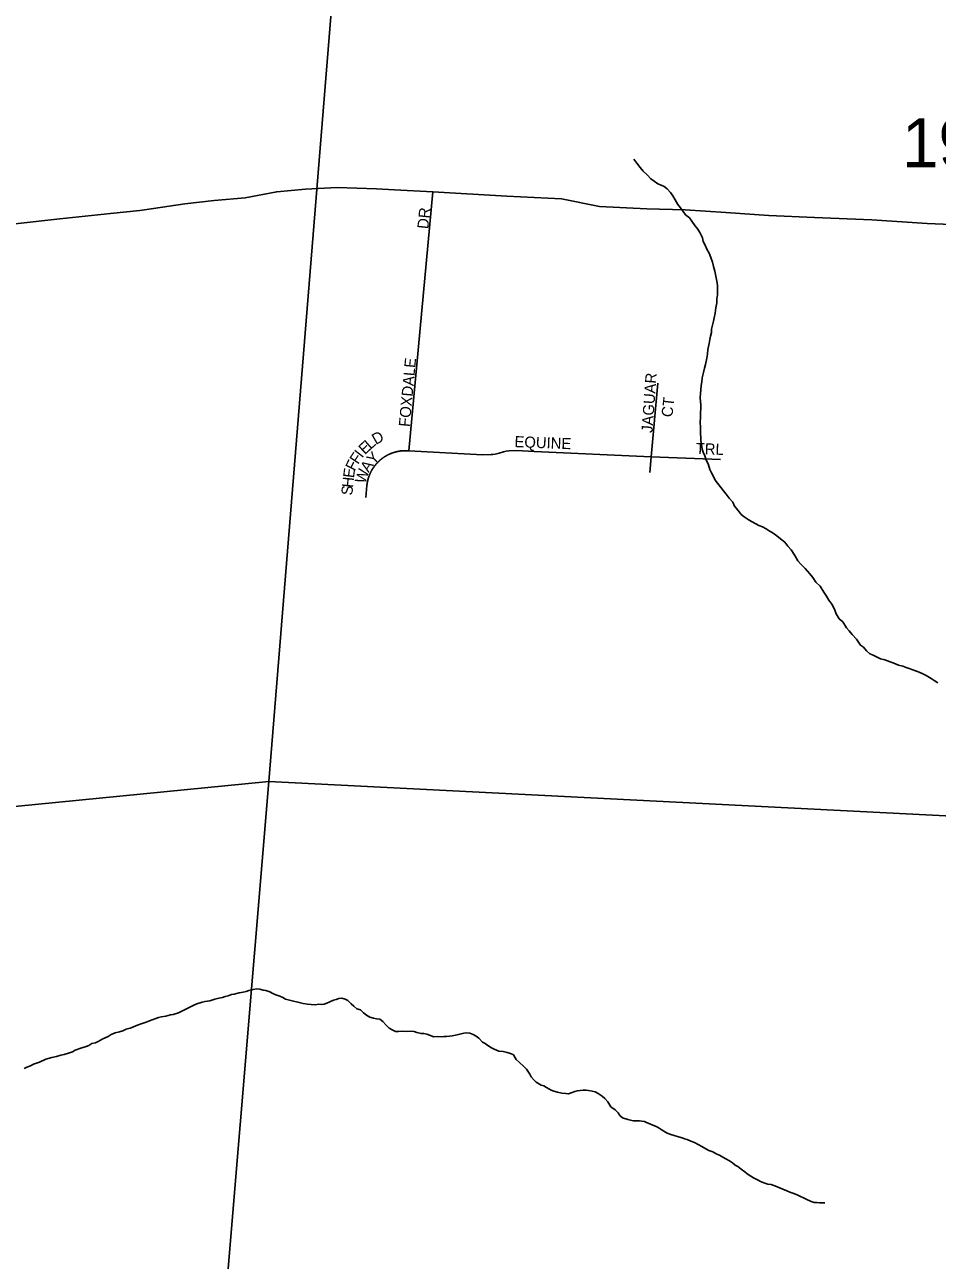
# Model space of a CAD drawing. Extents: x 1310247 to 1664935, y 284496 to 704931.
# Drawn here: x 1500101 to 1504221, y 562696 to 568275 of the extents above; entities that cross this region are included whole.
import ezdxf

# ---------------------------------------------------------------- set-up
doc = ezdxf.new("R2010")
doc.units = 0
for name, color, linetype in [('GM_P_State_Location', 7, 'Continuous'), ('GM_X_County', 7, 'Continuous'), ('GM_X_Interstate_Shield', 7, 'Continuous'), ('GM_X_Minor_River_Text', 7, 'Continuous'), ('GM_X_State_Location', 7, 'Continuous'), ('GM_X_US_Location', 7, 'Continuous')]:
    doc.layers.add(name, color=color, linetype=linetype)

msp = doc.modelspace()

# ---------------------------------------------------------------- linework, layer by layer
at = {"layer": 'GM_X_County'}
for points in [[(1496258.3, 569855.4), (1501640.4, 570244.6), (1501203.7, 564857.8), (1495789, 564325.3)], [(1501640.4, 570244.6), (1507208.4, 569990.4), (1506749.2, 564576.1), (1501203.7, 564857.8)], [(1495789, 564325.3), (1501203.7, 564857.8), (1500750.3, 559431.5), (1495336.9, 558652.9)], [(1501203.7, 564857.8), (1506749.2, 564576.1), (1506251.2, 559224.6), (1500750.3, 559431.5)]]:
    msp.add_lwpolyline(points, close=True, dxfattribs=at)
at = {"layer": 'GM_X_Interstate_Shield'}
msp.add_lwpolyline([(1500058.3, 567375.1), (1500259.2, 567399), (1500488.3, 567422.3), (1500620.8, 567435.6), (1500683.2, 567444.3), (1500823.9, 567465.5), (1500956.5, 567480.8), (1501097.1, 567493.9), (1501238.9, 567520.9), (1501368.8, 567532.2), (1501511.8, 567539.5), (1501688.6, 567534.4), (1501770.5, 567529.9), (1501943.5, 567520.3), (1502278.3, 567500.9), (1502524.1, 567488.1), (1502696, 567454.7), (1502910.2, 567444.2), (1503082.5, 567438.7), (1503266.7, 567426.9), (1503460.8, 567412.8), (1503667.1, 567404.5), (1503925.5, 567393.1), (1504175.7, 567377.9), (1504466.2, 567365.9)], dxfattribs=at)
at = {"layer": 'GM_X_Minor_River_Text'}
for points in [[(1503461.6, 565990), (1503447.8, 565998.4), (1503431.9, 566006.8), (1503416, 566013.2), (1503402.2, 566021.6), (1503382.4, 566032.2), (1503366.6, 566040.6), (1503348.8, 566053.1), (1503335.1, 566063.5), (1503321.5, 566081.9), (1503305.9, 566100.3), (1503298.4, 566118.6), (1503280.8, 566137.1), (1503267.2, 566155.5), (1503255.5, 566169.8), (1503245.8, 566184.1), (1503228.3, 566204.6), (1503218.6, 566218.9), (1503209.1, 566237.2), (1503201.4, 566251.5), (1503193.8, 566265.7), (1503186.4, 566292), (1503176.8, 566308.3), (1503171.3, 566328.5), (1503163.7, 566344.8), (1503160, 566358.9), (1503156.5, 566379.1), (1503152.9, 566395.2), (1503153.3, 566411.3), (1503151.7, 566427.4), (1503152.2, 566443.4), (1503152.6, 566459.5), (1503151, 566477.6), (1503151.7, 566503.6), (1503152.2, 566523.7), (1503152.7, 566541.8), (1503153.1, 566557.8), (1503151.4, 566571.9), (1503149.9, 566592), (1503152.4, 566610), (1503152.8, 566626.1), (1503155.3, 566646.1), (1503157.7, 566662.1), (1503160.2, 566680.1), (1503164.8, 566704), (1503169.3, 566724), (1503173.8, 566739.9), (1503180.6, 566769.9), (1503183, 566787.9), (1503185.5, 566807.9), (1503190.3, 566835.9), (1503194.7, 566853.8), (1503197.1, 566867.8), (1503201.6, 566885.8), (1503201.9, 566899.8), (1503206.4, 566917.8), (1503210.9, 566935.8), (1503213.3, 566951.7), (1503217.8, 566971.7), (1503220.4, 566995.7), (1503225.1, 567019.7), (1503225.5, 567037.8), (1503228, 567055.8), (1503228.6, 567081.8), (1503229, 567095.9), (1503227.4, 567110), (1503223.7, 567124.1), (1503220.3, 567146.3), (1503216.7, 567162.4), (1503211.2, 567182.6), (1503205.7, 567202.9), (1503198.2, 567223.1), (1503190.6, 567243.4), (1503181.1, 567261.7), (1503173.5, 567279.9), (1503163.9, 567296.2), (1503160.3, 567312.4), (1503148.9, 567336.8), (1503139.2, 567351.1), (1503125.6, 567367.5), (1503112.1, 567387.9), (1503102.4, 567402.2), (1503084.7, 567416.7), (1503073, 567431), (1503061.4, 567447.4), (1503049.8, 567463.7), (1503038.3, 567484.1), (1503026.7, 567502.5), (1503017, 567516.8), (1503001.4, 567533.2), (1502987.6, 567543.6), (1502973.7, 567550), (1502959.9, 567556.3), (1502942.1, 567568.8), (1502928.3, 567579.2), (1502910.8, 567597.7), (1502893.1, 567614.2), (1502879.5, 567630.6), (1502863.9, 567649.1), (1502850.3, 567667.5)], [(1504222.6, 565302.5), (1504206.8, 565312.9), (1504193, 565323.3), (1504171.2, 565335.9), (1504155.4, 565344.3), (1504139.5, 565350.8), (1504109.7, 565361.5), (1504093.8, 565368), (1504079.9, 565372.3), (1504066, 565378.7), (1504046, 565383.2), (1504024.2, 565391.8), (1504008.3, 565398.2), (1503984.4, 565406.8), (1503964.5, 565411.4), (1503946.6, 565419.8), (1503930.8, 565428.3), (1503916.9, 565434.6), (1503901.2, 565447.1), (1503887.6, 565463.5), (1503873.8, 565473.8), (1503856.4, 565500.4), (1503836.9, 565520.9), (1503823.2, 565537.3), (1503811.6, 565551.7), (1503794.2, 565578.2), (1503778.5, 565592.7), (1503765, 565615.1), (1503757.5, 565635.3), (1503744.1, 565657.8), (1503730.5, 565676.2), (1503720.9, 565694.5), (1503709.3, 565712.8), (1503692, 565739.4), (1503672.4, 565757.9), (1503658.8, 565778.3), (1503645.2, 565794.7), (1503623.8, 565819.3), (1503606.2, 565837.8), (1503590.6, 565854.3), (1503577.1, 565878.7), (1503561.7, 565903.2), (1503546.1, 565919.7), (1503532.5, 565938.1), (1503512.8, 565952.6), (1503497.1, 565967), (1503479.4, 565979.5), (1503461.6, 565990)], [(1500098.8, 563561.7), (1500111, 563567.4), (1500127.2, 563573), (1500141.4, 563580.7), (1500167.8, 563590.1), (1500196.2, 563603.4), (1500224.5, 563610.7), (1500244.7, 563616.2), (1500264.9, 563621.8), (1500279, 563625.4), (1500303.3, 563632.8), (1500317.4, 563636.5), (1500329.7, 563644.2), (1500354, 563653.6), (1500378.3, 563661.1), (1500390.4, 563664.8), (1500404.7, 563674.4), (1500420.8, 563678), (1500433, 563683.8), (1500453.4, 563695.3), (1500477.8, 563706.7), (1500492, 563714.4), (1500510.3, 563722), (1500528.5, 563727.5), (1500544.6, 563731.1), (1500558.8, 563738.8), (1500577, 563744.4), (1500589.2, 563748.1), (1500605.4, 563755.7), (1500631.7, 563765.1), (1500649.9, 563770.6), (1500664.1, 563776.3), (1500676.3, 563782), (1500692.5, 563787.6), (1500704.6, 563791.3), (1500718.8, 563795), (1500738.9, 563798.5), (1500759.1, 563804), (1500771.2, 563805.7), (1500795.5, 563813.1), (1500819.9, 563824.6), (1500840.2, 563836.1), (1500862.5, 563845.6), (1500878.8, 563853.2), (1500903.1, 563860.6), (1500915.2, 563864.3), (1500937.4, 563867.8), (1500959.6, 563875.2), (1500977.8, 563878.8), (1500993.9, 563882.4), (1501006, 563886.1), (1501020.2, 563889.8), (1501034.4, 563895.4), (1501046.5, 563897.1), (1501068.7, 563902.6), (1501086.8, 563906.2), (1501100.9, 563909.8), (1501113.1, 563913.5), (1501133.3, 563919), (1501149.4, 563920.6), (1501163.4, 563920.3), (1501177.4, 563915.9), (1501189.3, 563913.6), (1501207.2, 563907.2), (1501221.1, 563900.8), (1501235, 563894.4), (1501252.9, 563887.9), (1501266.8, 563881.6), (1501278.6, 563875.2), (1501296.6, 563870.8), (1501314.5, 563866.3), (1501328.5, 563862), (1501340.5, 563859.7), (1501358.4, 563855.2), (1501378.4, 563852.7), (1501394.4, 563850.3), (1501412.4, 563849.8), (1501428.5, 563851.4), (1501440.6, 563851.1), (1501452.6, 563852.8), (1501464.8, 563856.5)], [(1501464.8, 563856.5), (1501479, 563862.2), (1501495.2, 563869.8), (1501507.3, 563873.5), (1501519.5, 563877.2), (1501533.6, 563878.9), (1501547.5, 563874.5), (1501559.4, 563868.2), (1501575.1, 563853.7), (1501586.8, 563843.4), (1501600.6, 563831), (1501616.5, 563826.6), (1501630.2, 563812.2), (1501644, 563801.8), (1501659.8, 563793.4), (1501675.7, 563789), (1501689.7, 563786.6), (1501703.7, 563784.3), (1501717.5, 563773.9), (1501731.2, 563759.5), (1501746.8, 563743), (1501762.6, 563734.6), (1501774.5, 563728.3), (1501788.5, 563728), (1501804.6, 563729.6), (1501824.7, 563729.1), (1501842.8, 563730.6), (1501858.8, 563728.2), (1501870.7, 563723.9), (1501890.7, 563719.4), (1501902.7, 563719.1), (1501916.7, 563716.7), (1501928.6, 563712.4), (1501948.4, 563703.9), (1501966.5, 563705.4), (1501980.6, 563705.1), (1501992.7, 563706.8), (1502004.7, 563706.5), (1502018.8, 563708.1), (1502030.9, 563709.8), (1502053, 563713.3), (1502065.2, 563717), (1502083.3, 563720.5), (1502095.4, 563722.2), (1502111.4, 563721.8), (1502125.3, 563715.5), (1502139.2, 563707.1), (1502151, 563698.8), (1502168.6, 563680.3), (1502180.4, 563673.9), (1502192.3, 563665.6), (1502208, 563655.2), (1502219.9, 563648.9), (1502241.8, 563640.3), (1502261.8, 563637.8), (1502279.7, 563633.3), (1502293.7, 563629), (1502307.5, 563622.6), (1502319.1, 563602.2), (1502332.8, 563589.8), (1502354.4, 563571.2), (1502366.1, 563558.9), (1502381.6, 563536.4), (1502387.3, 563524.2), (1502399, 563509.9), (1502410.7, 563499.6), (1502432.5, 563487), (1502444.4, 563482.7), (1502456.3, 563476.4), (1502478, 563463.8), (1502490, 563459.5), (1502505.9, 563455), (1502525.9, 563450.5), (1502543.9, 563448.1), (1502555.9, 563447.8), (1502568, 563451.5), (1502584.2, 563457.1), (1502596.3, 563460.8), (1502608.4, 563462.5), (1502622.5, 563464.2), (1502634.6, 563463.9), (1502646.5, 563461.5), (1502662.5, 563459.1), (1502676.5, 563456.8), (1502690.3, 563448.4), (1502708.1, 563435.9), (1502719.9, 563425.6), (1502733.5, 563411.2), (1502747, 563388.8), (1502766.7, 563374.2), (1502780.4, 563361.8), (1502788.1, 563349.6), (1502799.9, 563339.3), (1502823.8, 563330.7), (1502835.8, 563328.4), (1502847.7, 563326), (1502875.8, 563325.3), (1502887.8, 563323), (1502899.8, 563322.7), (1502911.7, 563316.4), (1502923.6, 563312.1)], [(1502923.6, 563312.1), (1502937.5, 563305.7), (1502949.4, 563301.4), (1502961.3, 563295.1), (1502975.1, 563286.7), (1502987, 563278.4), (1503000.8, 563270), (1503018.7, 563263.5), (1503032.6, 563259.2), (1503052.5, 563252.7), (1503068.5, 563248.2), (1503080.4, 563243.9), (1503092.4, 563241.6), (1503108.2, 563233.2), (1503124.1, 563226.8), (1503141.9, 563218.3), (1503157.8, 563209.9), (1503175.6, 563199.4), (1503189.4, 563191), (1503207.3, 563184.6), (1503225.1, 563174.1), (1503237, 563169.8), (1503252.8, 563161.3), (1503266.7, 563153), (1503282.5, 563144.5), (1503296.3, 563136.2), (1503308.1, 563125.8), (1503320, 563119.5), (1503335.7, 563107.1), (1503351.5, 563094.6), (1503363.3, 563086.3), (1503379.1, 563075.9), (1503390.9, 563067.6), (1503408.7, 563059.1), (1503422.6, 563050.7), (1503442.5, 563044.2), (1503456.4, 563039.8), (1503470.4, 563037.5), (1503482.3, 563033.2), (1503494.3, 563028.8), (1503506.2, 563024.5), (1503524, 563016), (1503541.9, 563009.6), (1503555.8, 563003.2), (1503573.7, 562996.7), (1503591.6, 562990.3), (1503603.5, 562983.9), (1503617.3, 562977.6), (1503629.2, 562971.3), (1503651, 562960.7), (1503665, 562956.3), (1503677, 562956), (1503689, 562955.7), (1503701, 562955.4), (1503713.1, 562955.1)]]:
    msp.add_lwpolyline(points, dxfattribs=at)
at = {"layer": 'GM_X_State_Location'}
for points in [[(1501835.8, 566350.7), (1501943.5, 567520.3)], [(1502929.7, 566324.2), (1502959.7, 566656.8)], [(1501641.6, 566140), (1501645.9, 566194.1), (1501646, 566194.7), (1501646, 566195.3), (1501646.1, 566195.9), (1501646.2, 566196.5), (1501646.2, 566197.1), (1501646.3, 566197.7), (1501646.4, 566198.3), (1501646.5, 566198.9), (1501646.6, 566199.5), (1501646.6, 566200.1), (1501646.7, 566200.7), (1501646.8, 566201.3), (1501646.9, 566201.9), (1501647, 566202.5), (1501647.1, 566203.1), (1501647.2, 566203.7), (1501647.3, 566204.3), (1501647.4, 566204.9), (1501647.5, 566205.5), (1501647.6, 566206.1), (1501647.7, 566206.7), (1501647.8, 566207.3), (1501647.9, 566207.8), (1501648, 566208.4), (1501648.1, 566209), (1501648.2, 566209.6), (1501648.3, 566210.2), (1501648.4, 566210.8), (1501648.6, 566211.4), (1501648.7, 566212), (1501648.8, 566212.6), (1501648.9, 566213.2), (1501649.1, 566213.8), (1501649.2, 566214.4), (1501649.3, 566214.9), (1501649.5, 566215.5), (1501649.6, 566216.1), (1501649.7, 566216.7), (1501649.9, 566217.3), (1501650, 566217.9), (1501650.2, 566218.5), (1501650.3, 566219.1), (1501650.5, 566219.6), (1501650.6, 566220.2), (1501650.8, 566220.8), (1501650.9, 566221.4), (1501651.1, 566222), (1501651.2, 566222.6), (1501651.4, 566223.1), (1501651.5, 566223.7), (1501651.7, 566224.3), (1501651.9, 566224.9), (1501652, 566225.5), (1501652.2, 566226), (1501652.4, 566226.6), (1501652.6, 566227.2), (1501652.7, 566227.8), (1501652.9, 566228.3), (1501653.1, 566228.9), (1501653.3, 566229.5), (1501653.5, 566230.1), (1501653.6, 566230.6), (1501653.8, 566231.2), (1501654, 566231.8), (1501654.2, 566232.4), (1501654.4, 566232.9), (1501654.6, 566233.5), (1501654.8, 566234.1), (1501655, 566234.6), (1501655.2, 566235.2), (1501655.4, 566235.8), (1501655.6, 566236.3), (1501655.8, 566236.9), (1501656, 566237.5), (1501656.3, 566238), (1501656.5, 566238.6), (1501656.7, 566239.2), (1501656.9, 566239.7), (1501657.1, 566240.3), (1501657.3, 566240.9), (1501657.6, 566241.4), (1501657.8, 566242), (1501658, 566242.5), (1501658.2, 566243.1), (1501658.5, 566243.7), (1501658.7, 566244.2), (1501658.9, 566244.8), (1501659.2, 566245.3), (1501659.4, 566245.9), (1501659.7, 566246.4), (1501659.9, 566247), (1501660.1, 566247.5), (1501660.4, 566248.1), (1501660.6, 566248.6), (1501660.9, 566249.2), (1501661.1, 566249.7), (1501661.4, 566250.3), (1501661.7, 566250.8), (1501661.9, 566251.4), (1501662.2, 566251.9), (1501662.4, 566252.5), (1501662.7, 566253), (1501663, 566253.5), (1501663.2, 566254.1), (1501663.5, 566254.6), (1501663.8, 566255.2), (1501664, 566255.7), (1501664.3, 566256.2), (1501664.6, 566256.8), (1501664.9, 566257.3), (1501665.2, 566257.8), (1501665.4, 566258.4), (1501665.7, 566258.9), (1501666, 566259.4), (1501666.3, 566260), (1501666.6, 566260.5), (1501666.9, 566261), (1501667.2, 566261.6), (1501667.5, 566262.1), (1501667.8, 566262.6), (1501668.1, 566263.1), (1501668.4, 566263.7), (1501668.7, 566264.2), (1501669, 566264.7), (1501669.3, 566265.2), (1501669.6, 566265.7), (1501669.9, 566266.3), (1501670.2, 566266.8), (1501670.5, 566267.3), (1501670.8, 566267.8), (1501671.1, 566268.3), (1501671.5, 566268.8), (1501671.8, 566269.3), (1501672.1, 566269.9), (1501672.4, 566270.4), (1501672.7, 566270.9), (1501673.1, 566271.4), (1501673.4, 566271.9), (1501673.7, 566272.4), (1501674.1, 566272.9), (1501674.4, 566273.4), (1501674.7, 566273.9), (1501675.1, 566274.4), (1501675.4, 566274.9), (1501675.7, 566275.4), (1501676.1, 566275.9), (1501676.4, 566276.4), (1501676.8, 566276.9), (1501677.1, 566277.4), (1501677.5, 566277.9), (1501677.8, 566278.4), (1501678.2, 566278.8), (1501678.5, 566279.3), (1501678.9, 566279.8), (1501679.3, 566280.3), (1501679.6, 566280.8), (1501680, 566281.3), (1501680.3, 566281.8), (1501680.7, 566282.2), (1501681.1, 566282.7), (1501681.4, 566283.2), (1501681.8, 566283.7), (1501682.2, 566284.2), (1501682.5, 566284.6), (1501682.9, 566285.1), (1501683.3, 566285.6), (1501683.7, 566286), (1501684.1, 566286.5), (1501684.4, 566287), (1501684.8, 566287.4), (1501685.2, 566287.9), (1501685.6, 566288.4), (1501686, 566288.8), (1501686.4, 566289.3), (1501686.8, 566289.8), (1501687.1, 566290.2), (1501687.5, 566290.7), (1501687.9, 566291.1), (1501688.3, 566291.6), (1501688.7, 566292), (1501689.1, 566292.5), (1501689.5, 566292.9), (1501689.9, 566293.4), (1501690.3, 566293.8), (1501690.7, 566294.3), (1501691.1, 566294.7), (1501691.6, 566295.2), (1501692, 566295.6), (1501692.4, 566296.1), (1501692.8, 566296.5), (1501693.2, 566296.9), (1501693.6, 566297.4), (1501694, 566297.8), (1501694.5, 566298.2), (1501694.9, 566298.7), (1501695.3, 566299.1), (1501695.7, 566299.5), (1501696.2, 566300), (1501696.6, 566300.4), (1501697, 566300.8), (1501697.4, 566301.2), (1501697.9, 566301.7), (1501698.3, 566302.1), (1501698.7, 566302.5), (1501699.2, 566302.9), (1501699.6, 566303.3), (1501700.1, 566303.7), (1501700.5, 566304.2), (1501700.9, 566304.6), (1501701.4, 566305), (1501701.8, 566305.4), (1501702.3, 566305.8), (1501702.7, 566306.2), (1501703.2, 566306.6), (1501703.6, 566307), (1501704.1, 566307.4), (1501704.5, 566307.8), (1501705, 566308.2), (1501705.4, 566308.6), (1501705.9, 566309), (1501706.3, 566309.4), (1501706.8, 566309.8), (1501707.3, 566310.2), (1501707.7, 566310.6), (1501708.2, 566310.9), (1501708.6, 566311.3), (1501709.1, 566311.7), (1501709.6, 566312.1), (1501710.1, 566312.5), (1501710.5, 566312.9), (1501711, 566313.2), (1501711.5, 566313.6), (1501711.9, 566314), (1501712.4, 566314.3), (1501712.9, 566314.7), (1501713.4, 566315.1), (1501713.8, 566315.5), (1501714.3, 566315.8), (1501714.8, 566316.2), (1501715.3, 566316.5), (1501715.8, 566316.9), (1501716.3, 566317.3), (1501716.7, 566317.6), (1501717.2, 566318), (1501717.7, 566318.3), (1501718.2, 566318.7), (1501718.7, 566319), (1501719.2, 566319.4), (1501719.7, 566319.7), (1501720.2, 566320.1), (1501720.7, 566320.4), (1501721.2, 566320.8), (1501721.7, 566321.1), (1501722.2, 566321.4), (1501722.7, 566321.8), (1501723.2, 566322.1), (1501723.7, 566322.4), (1501724.2, 566322.8), (1501724.7, 566323.1), (1501725.2, 566323.4), (1501725.7, 566323.8), (1501726.2, 566324.1), (1501726.7, 566324.4), (1501727.2, 566324.7), (1501727.8, 566325), (1501728.3, 566325.4), (1501728.8, 566325.7), (1501729.3, 566326), (1501729.8, 566326.3), (1501730.3, 566326.6), (1501730.8, 566326.9), (1501731.4, 566327.2), (1501731.9, 566327.5), (1501732.4, 566327.8), (1501732.9, 566328.1), (1501733.5, 566328.4), (1501734, 566328.7), (1501734.5, 566329), (1501735, 566329.3), (1501735.6, 566329.6), (1501736.1, 566329.9), (1501736.6, 566330.2), (1501737.2, 566330.5), (1501737.7, 566330.8), (1501738.2, 566331), (1501738.8, 566331.3), (1501739.3, 566331.6), (1501739.8, 566331.9), (1501740.4, 566332.2), (1501740.9, 566332.4), (1501741.4, 566332.7), (1501742, 566333), (1501742.5, 566333.2), (1501743.1, 566333.5), (1501743.6, 566333.8), (1501744.1, 566334), (1501744.7, 566334.3), (1501745.2, 566334.6), (1501745.7, 566334.8), (1501746.4, 566335.1), (1501746.9, 566335.3), (1501747.5, 566335.6), (1501748, 566335.8), (1501748.6, 566336.1), (1501749.1, 566336.3), (1501749.7, 566336.6), (1501750.2, 566336.8), (1501750.8, 566337.1), (1501751.3, 566337.3), (1501751.9, 566337.5), (1501752.5, 566337.8), (1501753, 566338), (1501753.6, 566338.2), (1501754.1, 566338.5), (1501754.7, 566338.7), (1501755.3, 566338.9), (1501755.8, 566339.1), (1501756.4, 566339.3), (1501756.9, 566339.6), (1501757.5, 566339.8), (1501758.1, 566340), (1501758.6, 566340.2), (1501759.2, 566340.4), (1501759.8, 566340.6), (1501760.3, 566340.8), (1501760.9, 566341), (1501761.5, 566341.2), (1501762, 566341.4), (1501762.6, 566341.6), (1501763.2, 566341.8), (1501763.7, 566342), (1501764.3, 566342.2), (1501764.9, 566342.4), (1501765.5, 566342.6), (1501766, 566342.8), (1501766.6, 566343), (1501767.2, 566343.2), (1501767.8, 566343.3), (1501768.3, 566343.5), (1501768.9, 566343.7), (1501769.5, 566343.9), (1501770.1, 566344.1), (1501770.6, 566344.2), (1501771.2, 566344.4), (1501771.8, 566344.6), (1501772.4, 566344.7), (1501773, 566344.9), (1501773.5, 566345), (1501774.1, 566345.2), (1501774.7, 566345.4), (1501775.3, 566345.5), (1501775.9, 566345.7), (1501776.5, 566345.8), (1501777, 566346), (1501777.6, 566346.1), (1501778.2, 566346.3), (1501778.8, 566346.4), (1501779.4, 566346.6), (1501780, 566346.7), (1501780.6, 566346.8), (1501781.2, 566347), (1501781.7, 566347.1), (1501782.3, 566347.2), (1501782.9, 566347.4), (1501783.5, 566347.5), (1501784.1, 566347.6), (1501784.7, 566347.7), (1501785.3, 566347.8), (1501785.9, 566348), (1501786.5, 566348.1), (1501787.1, 566348.2), (1501787.7, 566348.3), (1501788.2, 566348.4), (1501788.8, 566348.5), (1501789.4, 566348.6), (1501790, 566348.7), (1501790.6, 566348.8), (1501791.2, 566348.9), (1501791.8, 566349), (1501792.4, 566349.1), (1501793, 566349.2), (1501793.6, 566349.3), (1501794.2, 566349.4), (1501794.8, 566349.5), (1501795.4, 566349.6), (1501796, 566349.7), (1501796.6, 566349.8), (1501797.2, 566349.8), (1501797.8, 566349.9), (1501798.4, 566350), (1501799, 566350.1), (1501799.6, 566350.1), (1501800.2, 566350.2), (1501800.8, 566350.3), (1501801.4, 566350.3), (1501802, 566350.4), (1501802.6, 566350.5), (1501803.2, 566350.5), (1501803.8, 566350.6), (1501804.4, 566350.6), (1501805, 566350.7), (1501805.6, 566350.7), (1501806.2, 566350.8), (1501806.8, 566350.8), (1501807.4, 566350.9), (1501808, 566350.9), (1501808.6, 566351), (1501809.2, 566351), (1501809.8, 566351), (1501810.4, 566351.1), (1501811, 566351.1), (1501811.6, 566351.1), (1501812.2, 566351.2), (1501812.8, 566351.2), (1501813.4, 566351.2), (1501814, 566351.2), (1501814.6, 566351.2), (1501815.2, 566351.3), (1501815.8, 566351.3), (1501816.4, 566351.3), (1501817, 566351.3), (1501817.6, 566351.3), (1501818.2, 566351.3), (1501818.8, 566351.3), (1501819.4, 566351.3), (1501820.1, 566351.3), (1501820.7, 566351.3), (1501821.3, 566351.3), (1501821.9, 566351.3), (1501822.5, 566351.3), (1501823.1, 566351.3), (1501823.7, 566351.3), (1501824.3, 566351.3), (1501824.9, 566351.3), (1501825.5, 566351.2), (1501826.1, 566351.2), (1501826.7, 566351.2), (1501827.3, 566351.2), (1501835.8, 566350.7)], [(1501835.8, 566350.7), (1502167.2, 566333.3), (1502206.4, 566333.9), (1502214.3, 566334.7), (1502224.5, 566335.9), (1502243.6, 566340.3), (1502262.6, 566346.5), (1502275.3, 566349.7), (1502288.6, 566350.9), (1502322.5, 566351.8), (1502400.8, 566348.2), (1502929.7, 566324.2), (1503241.6, 566311.3)], [(1502922.9, 566253.6), (1502929.7, 566324.2)]]:
    msp.add_lwpolyline(points, dxfattribs=at)

# ---------------------------------------------------------------- texts
at = {"layer": 'GM_P_State_Location'}
for s, rotation, p in [('DR', 83.982, (1501922.8, 567350.6)), ('FOXDALE', 84.6473, (1501839.2, 566457.3)), ('JAGUAR', 85.8387, (1502934.8, 566430.7)), ('CT', 83.6625, (1503024.7, 566500.8)), ('D', 29.6744, (1501686.3, 566376.6)), ('E', 43.2994, (1501636.8, 566331)), ('L', 41.4249, (1501662.1, 566354.9)), ('EQUINE', 357.7942, (1502311.5, 566367.7)), ('TRL', 357.7984, (1503129.6, 566336.7)), ('F', 63.7283, (1501590.8, 566256.7)), ('F', 56.0067, (1501605.5, 566286.7)), ('I', 52.0292, (1501624.6, 566315.2)), ('Y', 46.5765, (1501676.4, 566285.2)), ('E', 82.7123, (1501587.6, 566226)), ('W', 72.5858, (1501638.1, 566199)), ('A', 56.6737, (1501653.6, 566250.3)), ('H', 84.1355, (1501583.1, 566182.5)), ('S', 84.1154, (1501579.5, 566147.5))]:
    msp.add_text(s, height=50, rotation=rotation, dxfattribs=at).set_placement(p)
at = {"layer": 'GM_X_US_Location'}
msp.add_text('19', height=221, rotation=0, dxfattribs=at).set_placement((1504061.8, 567631.5))

doc.saveas('drawing.dxf')
